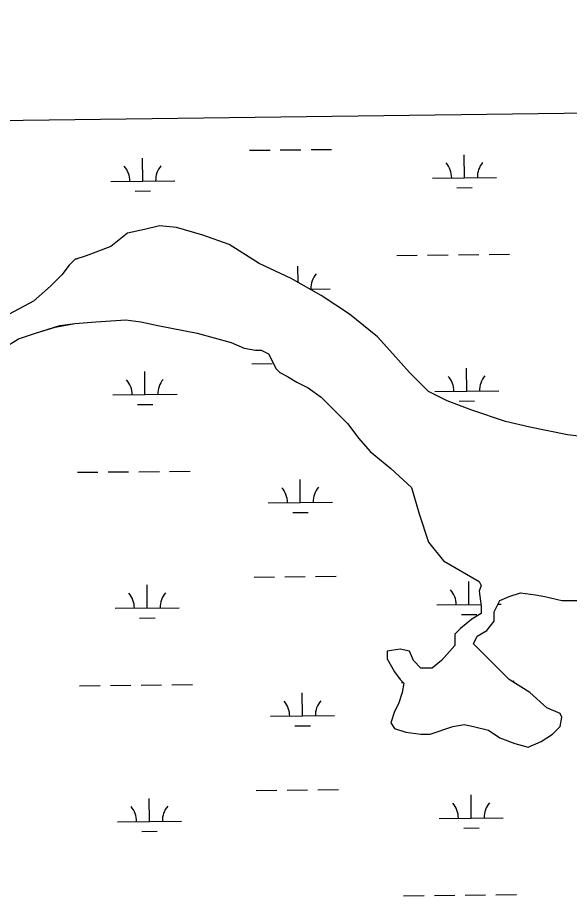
# Model space of a CAD drawing. Extents: x 3734862 to 3772949, y 391520 to 417239.
# Drawn here: x 3758300 to 3759161, y 414076 to 415447 of the extents above; entities that cross this region are included whole.
import ezdxf

# ---------------------------------------------------------------- set-up
doc = ezdxf.new("R2010")
doc.units = 0
for name, color, linetype in [('V-GRID-FRAM', 7, 'Continuous'), ('V-TOPO-SHOR', 7, 'Continuous'), ('V-WETL-SWMP', 7, 'Continuous')]:
    doc.layers.add(name, color=color, linetype=linetype)

msp = doc.modelspace()

# ---------------------------------------------------------------- linework, layer by layer
at = {"layer": 'V-GRID-FRAM'}
msp.add_lwpolyline([(3738832.3, 415033.8), (3770599.2, 415447.4), (3770843.8, 397266.6), (3739061.1, 396852.8), (3738832.3, 415033.8)], dxfattribs=at)
at = {"layer": 'V-TOPO-SHOR'}
for p, q in [((3758498.5, 415117), (3758472.1, 415111.2)), ((3758522, 415122.9), (3758498.5, 415117)), ((3758548.4, 415120), (3758522, 415122.9)), ((3758589.4, 415108.2), (3758548.4, 415120)), ((3758472.1, 415111.2), (3758445.7, 415090.6)), ((3758630.5, 415093.6), (3758589.4, 415108.2)), ((3758445.7, 415090.6), (3758422.3, 415081.8)), ((3758677.4, 415064.2), (3758630.5, 415093.6)), ((3758407.6, 415075.9), (3758390, 415070.1)), ((3758422.3, 415081.8), (3758407.6, 415075.9)), ((3758390, 415070.1), (3758381.2, 415061.3)), ((3758727.3, 415040.7), (3758677.4, 415064.2)), ((3758381.2, 415061.3), (3758369.5, 415046.6)), ((3758369.5, 415046.6), (3758351.9, 415029)), ((3758774.2, 415014.3), (3758727.3, 415040.7)), ((3758351.9, 415029), (3758325.5, 415005.5)), ((3758818.2, 414985), (3758774.2, 415014.3)), ((3758325.5, 415005.5), (3758287.4, 414985)), ((3758862.1, 414949.8), (3758818.2, 414985)), ((3758359.3, 414965.1), (3758390, 414970.3)), ((3758390, 414970.3), (3758422.3, 414973.2)), ((3758422.3, 414973.2), (3758469.2, 414976.2)), ((3758469.2, 414976.2), (3758492.7, 414973.2)), ((3758492.7, 414973.2), (3758519.1, 414967.4)), ((3758519.1, 414967.4), (3758580.6, 414955.6)), ((3758302.1, 414946.8), (3758328.4, 414955.6)), ((3758328.4, 414955.6), (3758359.3, 414965.1)), ((3758580.6, 414955.6), (3758633.4, 414941)), ((3758278.6, 414932.2), (3758302.1, 414946.8)), ((3758633.4, 414941), (3758653.9, 414932.2)), ((3758885.6, 414923.4), (3758862.1, 414949.8)), ((3758653.9, 414932.2), (3758671.5, 414929.2)), ((3758671.5, 414929.2), (3758680.3, 414929.2)), ((3758680.3, 414929.2), (3758692.1, 414923.4)), ((3758692.1, 414923.4), (3758703.8, 414899.9)), ((3758912, 414894), (3758885.6, 414923.4)), ((3758703.8, 414899.9), (3758709.7, 414894)), ((3758709.7, 414894), (3758721.4, 414888.2)), ((3758721.4, 414888.2), (3758736, 414879.3)), ((3758941.3, 414864.7), (3758912, 414894)), ((3758736, 414879.3), (3758753.6, 414870.5)), ((3758753.6, 414870.5), (3758774.2, 414855.9)), ((3758774.2, 414855.9), (3758815.2, 414814.8)), ((3758970.6, 414850), (3758941.3, 414864.7)), ((3759008.8, 414835.3), (3758970.6, 414850)), ((3759061.5, 414817.7), (3759008.8, 414835.3)), ((3758815.2, 414814.8), (3758832.8, 414791.3)), ((3759099.7, 414808.9), (3759061.5, 414817.7)), ((3759158.3, 414797.2), (3759099.7, 414808.9)), ((3758832.8, 414791.3), (3758850.4, 414770.8)), ((3759231.6, 414788.4), (3759158.3, 414797.2)), ((3758850.4, 414770.8), (3758865.1, 414759)), ((3758865.1, 414759), (3758882.7, 414744.4)), ((3758882.7, 414744.4), (3758914.9, 414715)), ((3758914.9, 414715), (3758926.7, 414673.9)), ((3758926.7, 414673.9), (3758941.3, 414629.9)), ((3758941.3, 414629.9), (3758964.8, 414600.6)), ((3758964.8, 414600.6), (3759020.5, 414568.3)), ((3759020.5, 414568.3), (3759023.4, 414562.4)), ((3759023.4, 414562.4), (3759020.5, 414553.6)), ((3759020.5, 414553.6), (3759023.4, 414530.2)), ((3759052.7, 414539), (3759067.4, 414544.8)), ((3759067.4, 414544.8), (3759085, 414550.7)), ((3759085, 414550.7), (3759108.5, 414547.8)), ((3759108.5, 414547.8), (3759123.1, 414544.8)), ((3759123.1, 414544.8), (3759149.5, 414539)), ((3759023.4, 414530.2), (3759023.4, 414518.4)), ((3759043.9, 414521.4), (3759052.7, 414539)), ((3759149.5, 414539), (3759196.4, 414539)), ((3759023.4, 414518.4), (3759008.8, 414509.6)), ((3759043.9, 414506.7), (3759043.9, 414521.4)), ((3759008.8, 414509.6), (3758991.2, 414495)), ((3759032.2, 414492), (3759043.9, 414506.7)), ((3758991.2, 414495), (3758982.4, 414486.2)), ((3758982.4, 414486.2), (3758982.4, 414468.5)), ((3759017.6, 414483.2), (3759032.2, 414492)), ((3759011.7, 414471.5), (3759017.6, 414483.2)), ((3758897.3, 414462.7), (3758876.8, 414459.7)), ((3758876.8, 414459.7), (3758876.8, 414448)), ((3758912, 414459.7), (3758897.3, 414462.7)), ((3758917.9, 414445.1), (3758912, 414459.7)), ((3758982.4, 414468.5), (3758961.8, 414445.1)), ((3759067.4, 414415.7), (3759011.7, 414471.5)), ((3758876.8, 414448), (3758888.5, 414427.5)), ((3758929.6, 414433.3), (3758917.9, 414445.1)), ((3758961.8, 414445.1), (3758947.2, 414433.3)), ((3758947.2, 414433.3), (3758929.6, 414433.3)), ((3758888.5, 414427.5), (3758897.3, 414415.7)), ((3758897.3, 414415.7), (3758903.2, 414409.9)), ((3758903.2, 414409.9), (3758900.3, 414395.2)), ((3759099.7, 414395.2), (3759067.4, 414415.7)), ((3758900.3, 414395.2), (3758894.4, 414377.6)), ((3759126.1, 414371.7), (3759099.7, 414395.2)), ((3758894.4, 414377.6), (3758888.5, 414365.8)), ((3758888.5, 414365.8), (3758882.7, 414348.2)), ((3759146.6, 414362.9), (3759126.1, 414371.7)), ((3759149.5, 414357), (3759146.6, 414362.9)), ((3759146.6, 414342.4), (3759149.5, 414357)), ((3758882.7, 414348.2), (3758888.5, 414339.4)), ((3758888.5, 414339.4), (3758906.1, 414333.6)), ((3758944.2, 414330.6), (3758979.4, 414342.4)), ((3758979.4, 414342.4), (3758997, 414345.3)), ((3758997, 414345.3), (3759011.7, 414342.4)), ((3759011.7, 414342.4), (3759035.2, 414336.5)), ((3759035.2, 414336.5), (3759052.7, 414324.8)), ((3759134.9, 414330.6), (3759146.6, 414342.4)), ((3758906.1, 414333.6), (3758929.6, 414330.6)), ((3758929.6, 414330.6), (3758944.2, 414330.6)), ((3759052.7, 414324.8), (3759076.2, 414316)), ((3759117.3, 414318.9), (3759134.9, 414330.6)), ((3759076.2, 414316), (3759096.7, 414310.1)), ((3759096.7, 414310.1), (3759117.3, 414318.9))]:
    msp.add_line(p, q, dxfattribs=at)
at = {"layer": 'V-WETL-SWMP'}
for p, q in [((3755613.1, 415252.3), (3759236.2, 415299.4)), ((3758662.3, 415240.6), (3758694.3, 415240.9)), ((3758710.3, 415241.1), (3758742.3, 415241.4)), ((3758758.3, 415241.6), (3758790.3, 415242)), ((3758495.7, 415192.4), (3758495.3, 415228.4)), ((3758997.6, 415197.7), (3758997.2, 415233.7)), ((3758445.7, 415191.9), (3758545.7, 415192.9)), ((3758947.6, 415197.2), (3759047.6, 415198.2)), ((3758483.9, 415176.9), (3758507.9, 415177.1)), ((3758985.8, 415182.2), (3759009.8, 415182.4)), ((3758498.5, 415117), (3758472.1, 415111.2)), ((3758522, 415122.9), (3758498.5, 415117)), ((3758548.4, 415120), (3758522, 415122.9)), ((3758589.4, 415108.2), (3758548.4, 415120)), ((3758472.1, 415111.2), (3758445.7, 415090.6)), ((3758630.5, 415093.6), (3758589.4, 415108.2)), ((3758445.7, 415090.6), (3758422.3, 415081.8)), ((3758677.4, 415064.2), (3758630.5, 415093.6)), ((3758407.6, 415075.9), (3758390, 415070.1)), ((3758422.3, 415081.8), (3758407.6, 415075.9)), ((3758892, 415076.5), (3758924, 415076.9)), ((3758940, 415077), (3758972, 415077.4)), ((3758988, 415077.5), (3759020, 415077.9)), ((3759036, 415078), (3759068, 415078.4)), ((3758390, 415070.1), (3758381.2, 415061.3)), ((3758390.1, 415071.2), (3758393.6, 415071.3)), ((3758727.3, 415040.7), (3758677.4, 415064.2)), ((3758381.2, 415061.3), (3758369.5, 415046.6)), ((3758737.9, 415034.8), (3758737.6, 415060.1)), ((3758369.5, 415046.6), (3758351.9, 415029)), ((3758774.2, 415014.3), (3758727.3, 415040.7)), ((3758351.9, 415029), (3758325.5, 415005.5)), ((3758756.4, 415024.3), (3758788, 415024.7)), ((3758818.2, 414985), (3758774.2, 415014.3)), ((3758325.5, 415005.5), (3758287.4, 414985)), ((3758862.1, 414949.8), (3758818.2, 414985)), ((3758328.4, 414955.6), (3758366.6, 414967.4)), ((3758366.6, 414967.4), (3758390, 414970.3)), ((3758390, 414970.3), (3758422.3, 414973.2)), ((3758422.3, 414973.2), (3758469.2, 414976.2)), ((3758469.2, 414976.2), (3758492.7, 414973.2)), ((3758492.7, 414973.2), (3758519.1, 414967.4)), ((3758519.1, 414967.4), (3758580.6, 414955.6)), ((3758302.1, 414946.8), (3758328.4, 414955.6)), ((3758580.6, 414955.6), (3758633.4, 414941)), ((3758278.6, 414932.2), (3758302.1, 414946.8)), ((3758633.4, 414941), (3758653.9, 414932.2)), ((3758885.6, 414923.4), (3758862.1, 414949.8)), ((3758653.9, 414932.2), (3758671.5, 414929.2)), ((3758671.5, 414929.2), (3758680.3, 414929.2)), ((3758680.3, 414929.2), (3758692.1, 414923.4)), ((3758692.1, 414923.4), (3758703.8, 414899.9)), ((3758912, 414894), (3758885.6, 414923.4)), ((3758665.8, 414907.9), (3758697.8, 414908.3)), ((3758703.8, 414899.9), (3758709.7, 414894)), ((3759001.1, 414865.1), (3759000.7, 414901.1)), ((3758499.2, 414859.8), (3758498.9, 414895.8)), ((3758709.7, 414894), (3758721.4, 414888.2)), ((3758721.4, 414888.2), (3758736, 414879.3)), ((3758941.3, 414864.7), (3758912, 414894)), ((3758736, 414879.3), (3758753.6, 414870.5)), ((3758753.6, 414870.5), (3758774.2, 414855.9)), ((3758449.2, 414859.2), (3758549.2, 414860.3)), ((3758774.2, 414855.9), (3758815.2, 414814.8)), ((3758970.6, 414850), (3758941.3, 414864.7)), ((3758951.1, 414864.5), (3759051.1, 414865.6)), ((3758487.4, 414844.2), (3758511.4, 414844.5)), ((3759008.8, 414835.3), (3758970.6, 414850)), ((3758989.3, 414849.5), (3759013.3, 414849.8)), ((3759061.5, 414817.7), (3759008.8, 414835.3)), ((3758815.2, 414814.8), (3758832.8, 414791.3)), ((3759099.7, 414808.9), (3759061.5, 414817.7)), ((3759158.3, 414797.2), (3759099.7, 414808.9)), ((3758832.8, 414791.3), (3758850.4, 414770.8)), ((3759231.6, 414788.4), (3759158.3, 414797.2)), ((3758850.4, 414770.8), (3758865.1, 414759)), ((3758865.1, 414759), (3758882.7, 414744.4)), ((3758393.7, 414738.6), (3758425.7, 414738.9)), ((3758441.7, 414739.1), (3758473.7, 414739.4)), ((3758489.7, 414739.6), (3758521.7, 414739.9)), ((3758537.7, 414740.1), (3758569.7, 414740.4)), ((3758882.7, 414744.4), (3758914.9, 414715)), ((3758741.5, 414691.5), (3758741.1, 414727.5)), ((3758914.9, 414715), (3758926.7, 414673.9)), ((3758691.5, 414691), (3758791.5, 414692)), ((3758729.7, 414675.9), (3758753.7, 414676.2)), ((3758926.7, 414673.9), (3758941.3, 414629.9)), ((3758941.3, 414629.9), (3758964.8, 414600.6)), ((3758964.8, 414600.6), (3759020.5, 414568.3)), ((3758669.3, 414575.3), (3758701.3, 414575.6)), ((3758717.3, 414575.8), (3758749.3, 414576.1)), ((3758765.3, 414576.3), (3758797.3, 414576.6)), ((3759004.6, 414532.4), (3759004.2, 414568.4)), ((3759020.5, 414568.3), (3759023.4, 414562.4)), ((3758502.7, 414527.1), (3758502.4, 414563.1)), ((3759023.4, 414562.4), (3759020.5, 414553.6)), ((3759020.5, 414553.6), (3759023.4, 414530.2)), ((3759052.7, 414539), (3759067.4, 414544.8)), ((3759067.4, 414544.8), (3759085, 414550.7)), ((3759085, 414550.7), (3759108.5, 414547.8)), ((3759108.5, 414547.8), (3759123.1, 414544.8)), ((3759123.1, 414544.8), (3759149.5, 414539)), ((3758452.7, 414526.6), (3758552.7, 414527.6)), ((3758954.6, 414531.9), (3759023.1, 414532.6)), ((3759023.4, 414530.2), (3759023.4, 414518.4)), ((3759043.9, 414521.4), (3759052.7, 414539)), ((3759049.7, 414532.9), (3759054.6, 414532.9)), ((3759149.5, 414539), (3759196.4, 414539)), ((3758992.8, 414516.8), (3759016.8, 414517.1)), ((3759023.4, 414518.4), (3759008.8, 414509.6)), ((3759043.9, 414506.7), (3759043.9, 414521.4)), ((3758490.9, 414511.5), (3758514.9, 414511.8)), ((3759008.8, 414509.6), (3758991.2, 414495)), ((3759032.2, 414492), (3759043.9, 414506.7)), ((3758991.2, 414495), (3758982.4, 414486.2)), ((3758982.4, 414486.2), (3758982.4, 414468.5)), ((3759017.6, 414483.2), (3759032.2, 414492)), ((3759011.7, 414471.5), (3759017.6, 414483.2)), ((3758897.3, 414462.7), (3758876.8, 414459.7)), ((3758876.8, 414459.7), (3758876.8, 414448)), ((3758912, 414459.7), (3758897.3, 414462.7)), ((3758917.9, 414445.1), (3758912, 414459.7)), ((3758982.4, 414468.5), (3758961.8, 414445.1)), ((3759067.4, 414415.7), (3759011.7, 414471.5)), ((3758876.8, 414448), (3758888.5, 414427.5)), ((3758929.6, 414433.3), (3758917.9, 414445.1)), ((3758961.8, 414445.1), (3758947.2, 414433.3)), ((3758947.2, 414433.3), (3758929.6, 414433.3)), ((3758888.5, 414427.5), (3758897.3, 414415.7)), ((3758397.2, 414405.9), (3758429.2, 414406.2)), ((3758445.2, 414406.4), (3758477.2, 414406.8)), ((3758493.2, 414406.9), (3758525.2, 414407.3)), ((3758541.2, 414407.4), (3758573.2, 414407.8)), ((3758897.3, 414415.7), (3758903.2, 414409.9)), ((3758899.1, 414411.2), (3758901.8, 414411.2)), ((3758903.2, 414409.9), (3758900.3, 414395.2)), ((3759099.7, 414395.2), (3759067.4, 414415.7)), ((3759071.6, 414413), (3759075, 414413.1)), ((3758745, 414358.8), (3758744.6, 414394.8)), ((3758900.3, 414395.2), (3758894.4, 414377.6)), ((3759126.1, 414371.7), (3759099.7, 414395.2)), ((3758894.4, 414377.6), (3758888.5, 414365.8)), ((3758888.5, 414365.8), (3758882.7, 414348.2)), ((3759146.6, 414362.9), (3759126.1, 414371.7)), ((3759149.5, 414357), (3759146.6, 414362.9)), ((3758695, 414358.3), (3758795, 414359.4)), ((3759146.6, 414342.4), (3759149.5, 414357)), ((3758733.2, 414343.3), (3758757.2, 414343.5)), ((3758882.7, 414348.2), (3758888.5, 414339.4)), ((3758888.5, 414339.4), (3758906.1, 414333.6)), ((3758944.2, 414330.6), (3758979.4, 414342.4)), ((3758979.4, 414342.4), (3758997, 414345.3)), ((3758997, 414345.3), (3759011.7, 414342.4)), ((3759011.7, 414342.4), (3759035.2, 414336.5)), ((3759035.2, 414336.5), (3759052.7, 414324.8)), ((3759134.9, 414330.6), (3759146.6, 414342.4)), ((3758906.1, 414333.6), (3758929.6, 414330.6)), ((3758929.6, 414330.6), (3758944.2, 414330.6)), ((3759052.7, 414324.8), (3759076.2, 414316)), ((3759117.3, 414318.9), (3759134.9, 414330.6)), ((3759076.2, 414316), (3759096.7, 414310.1)), ((3759096.7, 414310.1), (3759117.3, 414318.9)), ((3758672.8, 414242.6), (3758704.8, 414243)), ((3758720.8, 414243.1), (3758752.8, 414243.5)), ((3758768.8, 414243.6), (3758800.8, 414244)), ((3758506.3, 414194.4), (3758505.9, 414230.4)), ((3759008.1, 414199.7), (3759007.8, 414235.7)), ((3758958.1, 414199.2), (3759058.1, 414200.3)), ((3758456.3, 414193.9), (3758556.3, 414195)), ((3758996.3, 414184.2), (3759020.3, 414184.4)), ((3758494.4, 414178.9), (3758518.4, 414179.1)), ((3758902.6, 414078.6), (3758934.6, 414078.9)), ((3758950.6, 414079.1), (3758982.6, 414079.4)), ((3758998.6, 414079.6), (3759030.6, 414079.9)), ((3759046.6, 414080.1), (3759078.6, 414080.4))]:
    msp.add_line(p, q, dxfattribs=at)
for centre, start, end in [((3758440.5, 415192.3), 359.8334, 41.377), ((3758551, 415193.5), 139.8334, 181.377), ((3758942.4, 415197.6), 359.8334, 41.377), ((3759052.8, 415198.8), 139.8334, 181.377), ((3758793.2, 415025.2), 139.8334, 181.377), ((3758554.5, 414860.8), 139.8334, 181.377), ((3758945.9, 414864.9), 359.8334, 41.377), ((3759056.3, 414866.1), 139.8334, 181.377), ((3758444, 414859.6), 359.8334, 41.377), ((3758686.2, 414691.4), 359.8334, 41.377), ((3758796.7, 414692.6), 139.8334, 181.377), ((3758949.4, 414532.3), 359.8334, 41.377), ((3758447.5, 414527), 359.8334, 41.377), ((3758558, 414528.2), 139.8334, 181.377), ((3758689.8, 414358.7), 359.8334, 41.377), ((3758800.2, 414359.9), 139.8334, 181.377), ((3758451, 414194.3), 359.8334, 41.377), ((3758561.5, 414195.5), 139.8334, 181.377), ((3758952.9, 414199.6), 359.8334, 41.377), ((3759063.4, 414200.8), 139.8334, 181.377)]:
    msp.add_arc(centre, 35.2, start, end, dxfattribs=at)

doc.saveas('drawing.dxf')
